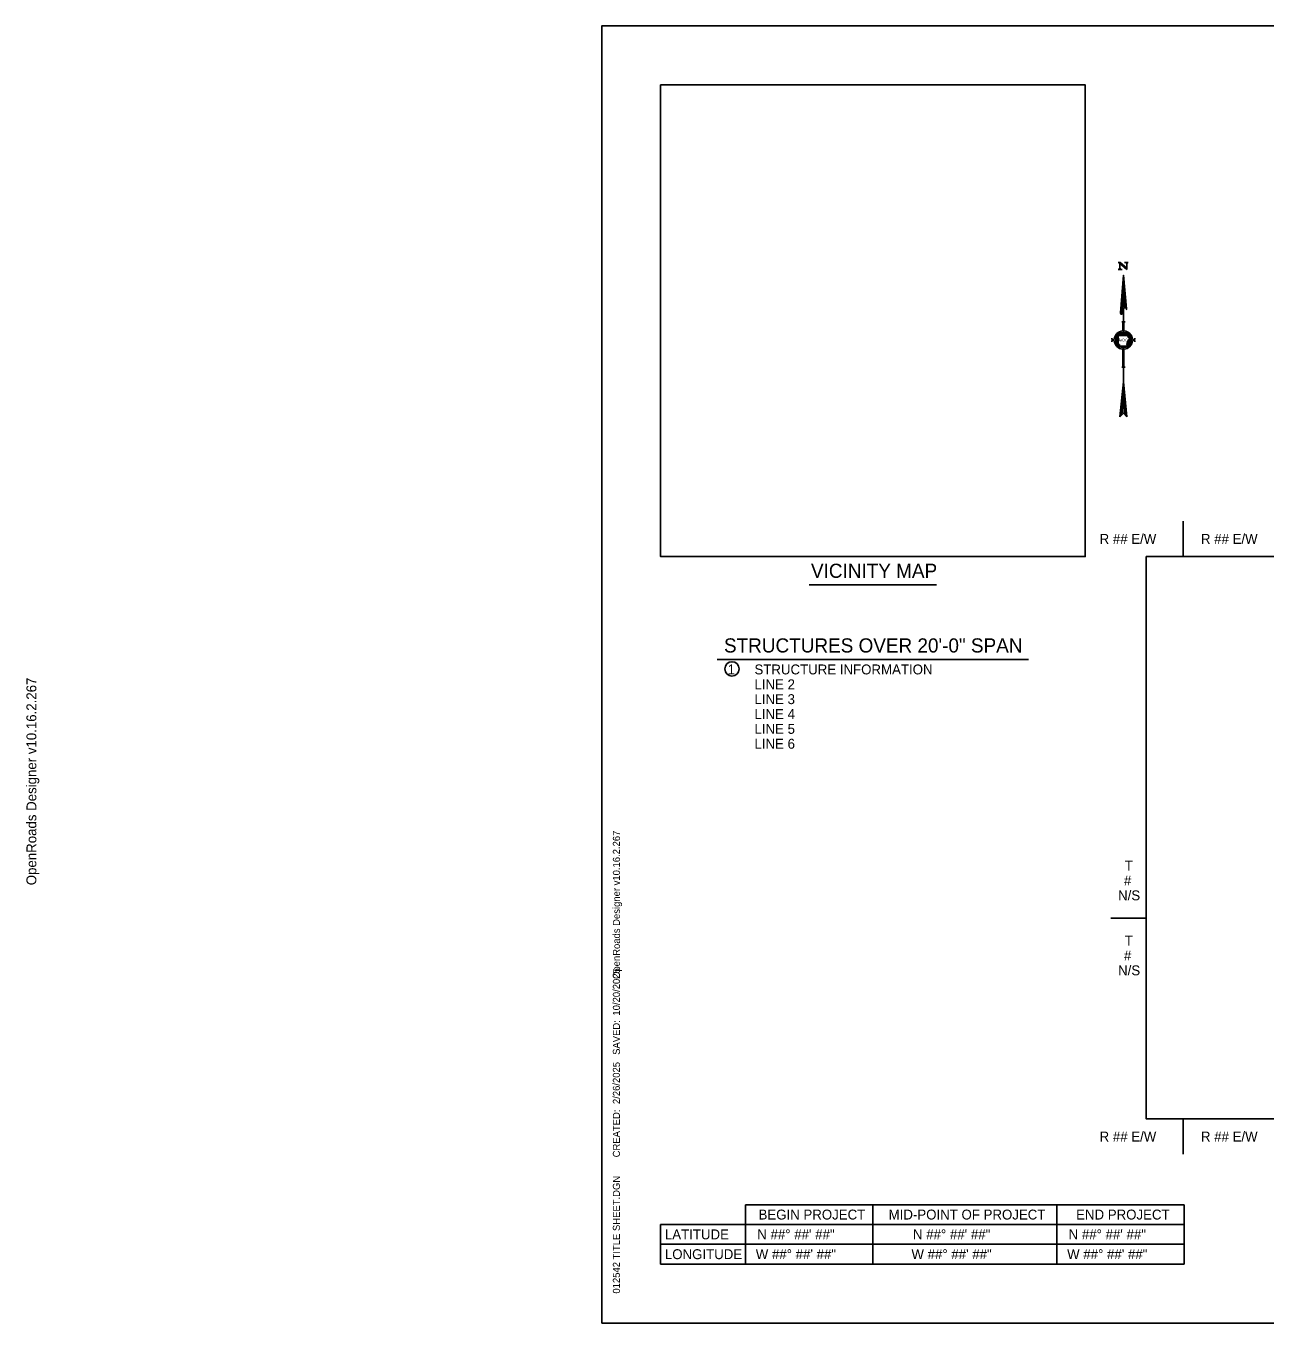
# Model space of a CAD drawing. Extents: x -819161 to 80911, y -6604 to 768454.
# Drawn here: x 77811 to 79300, y -5310 to -3752 of the extents above; entities that cross this region are included whole.
import ezdxf

# ---------------------------------------------------------------- set-up
doc = ezdxf.new("R2010")
doc.units = 0
for name, color, linetype in [('30', 7, 'Continuous'), ('SHET_Annotations', 7, 'Continuous'), ('SHET_Border-Lines', 7, 'Continuous'), ('SHET_Border-Text', 7, 'Continuous')]:
    doc.layers.add(name, color=color, linetype=linetype)

msp = doc.modelspace()

# ---------------------------------------------------------------- linework, layer by layer
at = {"layer": '30'}
for points in [[(78573.8, -3822.6), (79083.8, -3822.6), (79083.8, -4389.3), (78573.8, -4389.3)], [(79157.1, -4389.3), (80257.2, -4389.3), (80257.2, -5064.8), (79157.1, -5064.8)]]:
    msp.add_lwpolyline(points, close=True, dxfattribs=at)
at = {"layer": 'SHET_Annotations'}
for p, q in [((79201.5, -4346.8), (79201.5, -4389.3)), ((79114.6, -4823.5), (79157.1, -4823.5)), ((79201.5, -5064.8), (79201.5, -5107.3))]:
    msp.add_line(p, q, dxfattribs=at)
msp.add_circle((78659.5, -4524.2), 8.65, dxfattribs=at)
at = {"layer": 'SHET_Border-Lines'}
msp.add_lwpolyline([(78503, -5310.1), (80911.3, -5310.1), (80911.3, -3751.8), (78503, -3751.8)], close=True, dxfattribs=at)
at = {"layer": 'SHET_Border-Text'}
for p, q in [((79123.5, -4035.9), (79126, -4035.9)), ((79124.2, -4035.9), (79133.7, -4044.3)), ((79124.4, -4035.9), (79133.7, -4044.2)), ((79124.5, -4035.9), (79133.7, -4044.1)), ((79124.6, -4035.9), (79133.7, -4044)), ((79124.7, -4035.9), (79133.7, -4043.9)), ((79124.8, -4035.9), (79133.7, -4043.8)), ((79124.9, -4035.9), (79133.7, -4043.7)), ((79125, -4035.9), (79133.7, -4043.6)), ((79125.1, -4035.9), (79133.7, -4043.6)), ((79125.2, -4035.9), (79133.7, -4043.5)), ((79125.3, -4035.9), (79133.7, -4043.3)), ((79125.4, -4035.9), (79125.4, -4044.3)), ((79125.4, -4035.9), (79133.7, -4043.3)), ((79125.5, -4035.9), (79133.7, -4043.2)), ((79125.6, -4035.9), (79133.7, -4043.1)), ((79125.7, -4035.9), (79133.7, -4043)), ((79125.8, -4035.9), (79133.7, -4042.9)), ((79125.9, -4035.9), (79133.7, -4042.8)), ((79126, -4035.9), (79133.7, -4042.8)), ((79133.2, -4035.9), (79131.1, -4035.9)), ((79135.6, -4035.9), (79133.2, -4035.9)), ((79133.7, -4035.9), (79133.7, -4044.3)), ((79123.5, -4044.3), (79126, -4044.3)), ((79126, -4044.3), (79128.1, -4044.3)), ((79126.3, -4097.4), (79126.3, -4096.3)), ((79126.9, -4097.9), (79126.9, -4095.2)), ((79127.4, -4098), (79127.4, -4094.5)), ((79128, -4098), (79128, -4092.8)), ((79129.7, -4119.4), (79129.7, -4091.2)), ((79127.6, -4107.1), (79129, -4107.1)), ((79129, -4118.1), (79129, -4107.1)), ((79130.4, -4118.1), (79130.4, -4107.1)), ((79130.4, -4107.1), (79131.8, -4107.1)), ((79115.9, -4128.4), (79115.9, -4127)), ((79115.9, -4128.4), (79118.7, -4128.4)), ((79120.4, -4131.4), (79120.4, -4126.8)), ((79120.7, -4132.5), (79120.7, -4125.8)), ((79121.1, -4133.2), (79121.1, -4125)), ((79121.4, -4133.8), (79121.4, -4124.4)), ((79121.8, -4134.4), (79121.8, -4123.8)), ((79122.1, -4134.9), (79122.1, -4123.3)), ((79122.5, -4135.2), (79122.5, -4122.8)), ((79122.8, -4135.6), (79122.8, -4122.5)), ((79123.6, -4127.7), (79122.9, -4123.5)), ((79122.9, -4123.5), (79135.5, -4123.5)), ((79123.2, -4123.5), (79123.2, -4122.1)), ((79123.2, -4136), (79123.2, -4125.2)), ((79123.3, -4134), (79123.6, -4127.7)), ((79123.5, -4123.5), (79123.5, -4121.9)), ((79123.5, -4128.4), (79123.5, -4127.5)), ((79123.8, -4123.5), (79123.8, -4121.5)), ((79124.2, -4123.5), (79124.2, -4121.3)), ((79124.5, -4123.5), (79124.5, -4121.1)), ((79124.9, -4123.5), (79124.9, -4120.8)), ((79125.2, -4123.5), (79125.2, -4120.7)), ((79125.6, -4123.5), (79125.6, -4120.5)), ((79125.9, -4123.5), (79125.9, -4120.3)), ((79126.2, -4123.5), (79126.2, -4120.2)), ((79126.6, -4123.5), (79126.6, -4120)), ((79126.9, -4123.5), (79126.9, -4119.9)), ((79127.3, -4123.5), (79127.3, -4119.8)), ((79127.6, -4123.5), (79127.6, -4119.7)), ((79128, -4123.5), (79128, -4119.7)), ((79128.3, -4123.5), (79128.3, -4119.6)), ((79128.6, -4123.5), (79128.6, -4119.6)), ((79129, -4123.5), (79129, -4119.5)), ((79129.3, -4123.5), (79129.3, -4119.5)), ((79129.7, -4123.5), (79129.7, -4119.4)), ((79130, -4123.5), (79130, -4119.5)), ((79130.4, -4123.5), (79130.4, -4119.5)), ((79130.7, -4123.5), (79130.7, -4119.6)), ((79131.1, -4123.5), (79131.1, -4119.6)), ((79131.4, -4123.5), (79131.4, -4119.7)), ((79131.8, -4123.5), (79131.8, -4119.8)), ((79132.1, -4123.5), (79132.1, -4119.9)), ((79132.4, -4123.5), (79132.4, -4120)), ((79132.8, -4123.5), (79132.8, -4120.1)), ((79133.1, -4123.5), (79133.1, -4120.2)), ((79133.5, -4123.5), (79133.5, -4120.3)), ((79133.8, -4123.5), (79133.8, -4120.5)), ((79134.2, -4123.5), (79134.2, -4120.7)), ((79134.5, -4123.5), (79134.5, -4120.8)), ((79134.9, -4123.5), (79134.9, -4121.1)), ((79135.2, -4123.5), (79135.2, -4121.3)), ((79135.7, -4124.6), (79135.2, -4125.6)), ((79135.2, -4125.6), (79137.4, -4125.6)), ((79136.1, -4129.2), (79135.4, -4130.3)), ((79135.5, -4123.5), (79135.5, -4123.5)), ((79135.5, -4123.5), (79135.8, -4124)), ((79135.6, -4123.5), (79135.6, -4121.5)), ((79135.6, -4125.6), (79135.6, -4124.9)), ((79135.8, -4124), (79135.7, -4124.6)), ((79135.9, -4125.5), (79135.9, -4121.9)), ((79136.5, -4128.1), (79136.1, -4129.2)), ((79136.3, -4125.5), (79136.3, -4122.1)), ((79136.3, -4136.1), (79136.3, -4128.9)), ((79136.5, -4128.1), (79136.9, -4127.2)), ((79136.6, -4125.5), (79136.6, -4122.5)), ((79136.6, -4135.7), (79136.6, -4128)), ((79136.9, -4125.6), (79136.9, -4122.8)), ((79137.5, -4126.4), (79136.9, -4127.2)), ((79136.9, -4135.4), (79136.9, -4127.2)), ((79137.3, -4125.6), (79137.3, -4123.2)), ((79137.3, -4134.9), (79137.3, -4126.7)), ((79137.4, -4125.6), (79137.7, -4125.9)), ((79137.7, -4125.9), (79137.5, -4126.4)), ((79137.6, -4125.8), (79137.6, -4123.7)), ((79137.6, -4134.4), (79137.6, -4126.2)), ((79138, -4133.9), (79138, -4124.3)), ((79138.3, -4133.3), (79138.3, -4124.9)), ((79138.7, -4132.5), (79138.7, -4125.7)), ((79139, -4131.3), (79139, -4126.8)), ((79140.7, -4128.4), (79143.5, -4128.4)), ((79143.5, -4128.4), (79143.5, -4127)), ((79115.9, -4131.2), (79115.9, -4129.8)), ((79115.9, -4129.8), (79118.7, -4129.8)), ((79123.8, -4134.4), (79123.3, -4134)), ((79123.5, -4136.3), (79123.5, -4134.2)), ((79123.8, -4136.6), (79123.8, -4134.4)), ((79124.9, -4134.4), (79123.8, -4134.4)), ((79124.2, -4136.8), (79124.2, -4134.4)), ((79124.5, -4137), (79124.5, -4134.4)), ((79124.9, -4136.6), (79124.9, -4134.4)), ((79133.7, -4136.6), (79124.9, -4136.6)), ((79124.9, -4137.3), (79124.9, -4136.7)), ((79125.2, -4137.5), (79125.2, -4136.6)), ((79125.6, -4137.6), (79125.6, -4136.6)), ((79125.9, -4137.8), (79125.9, -4136.6)), ((79126.2, -4137.9), (79126.2, -4136.6)), ((79126.6, -4138.1), (79126.6, -4136.6)), ((79126.9, -4138.2), (79126.9, -4136.6)), ((79127.3, -4138.3), (79127.3, -4136.6)), ((79127.6, -4138.4), (79127.6, -4136.6)), ((79128, -4138.5), (79128, -4136.6)), ((79128.3, -4138.5), (79128.3, -4136.6)), ((79128.6, -4138.6), (79128.6, -4136.6)), ((79129, -4138.6), (79129, -4136.6)), ((79129, -4161.7), (79129, -4140.1)), ((79129.3, -4138.7), (79129.3, -4136.6)), ((79129.7, -4138.7), (79129.7, -4136.6)), ((79129.7, -4179.4), (79129.7, -4138.7)), ((79130, -4138.7), (79130, -4136.6)), ((79130.4, -4138.6), (79130.4, -4136.6)), ((79130.4, -4161.7), (79130.4, -4140.1)), ((79130.7, -4138.6), (79130.7, -4136.6)), ((79131.1, -4138.6), (79131.1, -4136.6)), ((79131.4, -4138.5), (79131.4, -4136.6)), ((79131.8, -4138.4), (79131.8, -4136.6)), ((79132.1, -4138.3), (79132.1, -4136.6)), ((79132.4, -4138.2), (79132.4, -4136.6)), ((79132.8, -4138.2), (79132.8, -4136.6)), ((79133.1, -4138), (79133.1, -4136.6)), ((79133.5, -4137.9), (79133.5, -4136.6)), ((79134.1, -4135.7), (79133.7, -4136.6)), ((79133.8, -4137.7), (79133.8, -4136.4)), ((79134.2, -4132.6), (79134, -4134.2)), ((79134, -4134.2), (79134.1, -4135.7)), ((79134.9, -4131.2), (79134.2, -4132.6)), ((79134.2, -4137.5), (79134.2, -4132.8)), ((79134.5, -4137.4), (79134.5, -4132.1)), ((79135.4, -4130.3), (79134.9, -4131.2)), ((79134.9, -4137.1), (79134.9, -4131.5)), ((79135.2, -4136.9), (79135.2, -4130.8)), ((79135.6, -4136.7), (79135.6, -4130.2)), ((79135.9, -4136.4), (79135.9, -4129.6)), ((79140.7, -4129.8), (79143.5, -4129.8)), ((79143.5, -4129.8), (79143.5, -4131.2)), ((79127.6, -4161.7), (79129, -4161.7)), ((79130.4, -4161.7), (79131.8, -4161.7)), ((79129.7, -4179.4), (79125.4, -4221.2)), ((79133.9, -4221.5), (79129.7, -4179.4)), ((79125.4, -4221.2), (79129.7, -4216.9)), ((79129.7, -4216.9), (79133.9, -4221.5)), ((78752.3, -4423.3), (78905.3, -4423.3)), ((78641.8, -4513), (79015.8, -4513)), ((78675.8, -5239.3), (78675.8, -5167.9)), ((78675.8, -5167.9), (79202.8, -5167.9)), ((78828.8, -5239.3), (78828.8, -5167.9)), ((79049.8, -5239.3), (79049.8, -5167.9)), ((79202.8, -5239.3), (79202.8, -5167.9)), ((78573.8, -5239.3), (78573.8, -5191.7)), ((78573.8, -5191.7), (79202.8, -5191.7)), ((78573.8, -5215.5), (79202.8, -5215.5)), ((78573.8, -5239.3), (79202.8, -5239.3))]:
    msp.add_line(p, q, dxfattribs=at)
for points in [[(79134.9, -4035.9), (79133.7, -4037.3), (79132.6, -4035.9), (79132.8, -4036), (79134.7, -4036), (79133.7, -4037.2), (79132.8, -4036), (79134.6, -4036), (79133.7, -4037.1), (79132.9, -4036.1), (79134.4, -4036.1), (79133.7, -4037), (79133.1, -4036.2), (79134.3, -4036.1), (79133.7, -4036.8), (79133.3, -4036.2), (79134.1, -4036.2), (79133.7, -4036.7), (79133.4, -4036.3), (79133.9, -4036.3), (79133.7, -4036.6), (79133.6, -4036.4), (79133.8, -4036.4), (79133.7, -4036.5), (79133.7, -4036.4), (79133.7, -4036.4)], [(79124.2, -4044.3), (79125.4, -4042.8), (79126.5, -4044.3), (79126.4, -4044.2), (79124.4, -4044.2), (79125.4, -4042.9), (79126.4, -4044.1), (79124.5, -4044.2), (79125.4, -4043.1), (79126.2, -4044.1), (79124.7, -4044.1), (79125.4, -4043.2), (79126, -4044), (79124.9, -4044), (79125.4, -4043.3), (79125.8, -4043.9), (79125, -4044), (79125.4, -4043.5), (79125.7, -4043.9), (79125.2, -4043.9), (79125.4, -4043.6), (79125.6, -4043.8), (79125.3, -4043.8), (79125.4, -4043.7), (79125.5, -4043.8), (79125.4, -4043.8)], [(79126.1, -4096.6), (79129.7, -4051.2), (79133.3, -4091.6)], [(79126.9, -4093.1), (79129.7, -4051.2), (79132.6, -4089.8)], [(79127.7, -4092.1), (79129.7, -4051.2), (79131.6, -4089.6)], [(79128.8, -4090.9), (79129.7, -4051.2), (79130.5, -4089.7)], [(79126.5, -4218.6), (79129.7, -4179.4), (79132.8, -4218.7)], [(79131.8, -4217.7), (79129.7, -4179.4), (79127.5, -4217.6)], [(79128.4, -4216.7), (79129.7, -4179.4), (79130.8, -4216.6)]]:
    msp.add_lwpolyline(points, dxfattribs=at)
for start, end in [(93.6073, 176.4239), (3.5761, 86.4146), (183.6135, 266.4123), (273.5989, 356.3865)]:
    msp.add_arc((79129.7, -4129.1), 11, start, end, dxfattribs=at)
for start_param, end_param in [(5.778782, 6.897374), (2.681637, 5.778782), (2.292506, 2.677814)]:
    msp.add_ellipse((79129.7, -4094.2), major_axis=(-3.23, -3.59), ratio=0.467585, start_param=start_param, end_param=end_param, dxfattribs=at)

# ---------------------------------------------------------------- texts
at = {"layer": 'SHET_Annotations'}
for s, height, p in [('R ## E/W', 11.9, (79101.1, -4374)), ('R ## E/W', 11.9, (79222.8, -4374)), ('VICINITY MAP', 17, (78754.4, -4414.8)), ('1', 11.9, (78654.2, -4530.8)), ('STRUCTURE INFORMATION', 11.9, (78686.5, -4530.8)), ('LINE 2', 11.9, (78686.5, -4548.7)), ('LINE 3', 11.9, (78686.5, -4566.5)), ('LINE 4', 11.9, (78686.5, -4584.4)), ('LINE 5', 11.9, (78686.5, -4602.2)), ('LINE 6', 11.9, (78686.5, -4620.1)), ('T', 11.9, (79131.4, -4766.5)), ('#', 11.9, (79130.3, -4784.4)), ('N/S', 11.9, (79123.3, -4802.2)), ('T', 11.9, (79131.4, -4856.6)), ('#', 11.9, (79130.3, -4874.5)), ('N/S', 11.9, (79123.3, -4892.3)), ('R ## E/W', 11.9, (79101.1, -5092)), ('R ## E/W', 11.9, (79222.8, -5092)), ('N ##° ##\' ##"', 11.9, (78689.9, -5209.5)), ('N ##° ##\' ##"', 11.9, (78876.9, -5209.5)), ('N ##° ##\' ##"', 11.9, (79063.9, -5209.5)), ('W ##° ##\' ##"', 11.9, (78688.1, -5233.3)), ('W ##° ##\' ##"', 11.9, (78875.1, -5233.3)), ('W ##° ##\' ##"', 11.9, (79062.1, -5233.3))]:
    msp.add_text(s, height=height, dxfattribs=at).set_placement(p)
msp.add_text('OpenRoads Designer v10.16.2.267', height=11.9, rotation=90, dxfattribs=at).set_placement((77823.9, -4784.1))
at = {"layer": 'SHET_Border-Text'}
for s, height, p in [('A  DOT', 3.09, (79123.4, -4130.7)), ('R', 2.06, (79126.2, -4130.7)), ('STRUCTURES OVER 20\'-0" SPAN', 17, (78649.9, -4504.5)), ('BEGIN PROJECT', 11.9, (78691.4, -5185.7)), ('MID-POINT OF PROJECT', 11.9, (78847.7, -5185.7)), ('END PROJECT', 11.9, (79072.9, -5185.7)), ('LATITUDE', 11.9, (78578.9, -5209.5)), ('LONGITUDE', 11.9, (78578.9, -5233.3))]:
    msp.add_text(s, height=height, dxfattribs=at).set_placement(p)
for s, p in [('OpenRoads Designer v10.16.2.267', (78524.9, -4896.7)), ('10/20/2025', (78524.9, -4940.7)), ('  SAVED: ', (78524.9, -4994.2)), ('2/26/2025', (78524.9, -5047)), ('     CREATED: ', (78524.9, -5126.8)), ('012542 TITLE SHEET.DGN', (78524.9, -5274.7))]:
    msp.add_text(s, height=8.5, rotation=90, dxfattribs=at).set_placement(p)

doc.saveas('drawing.dxf')
